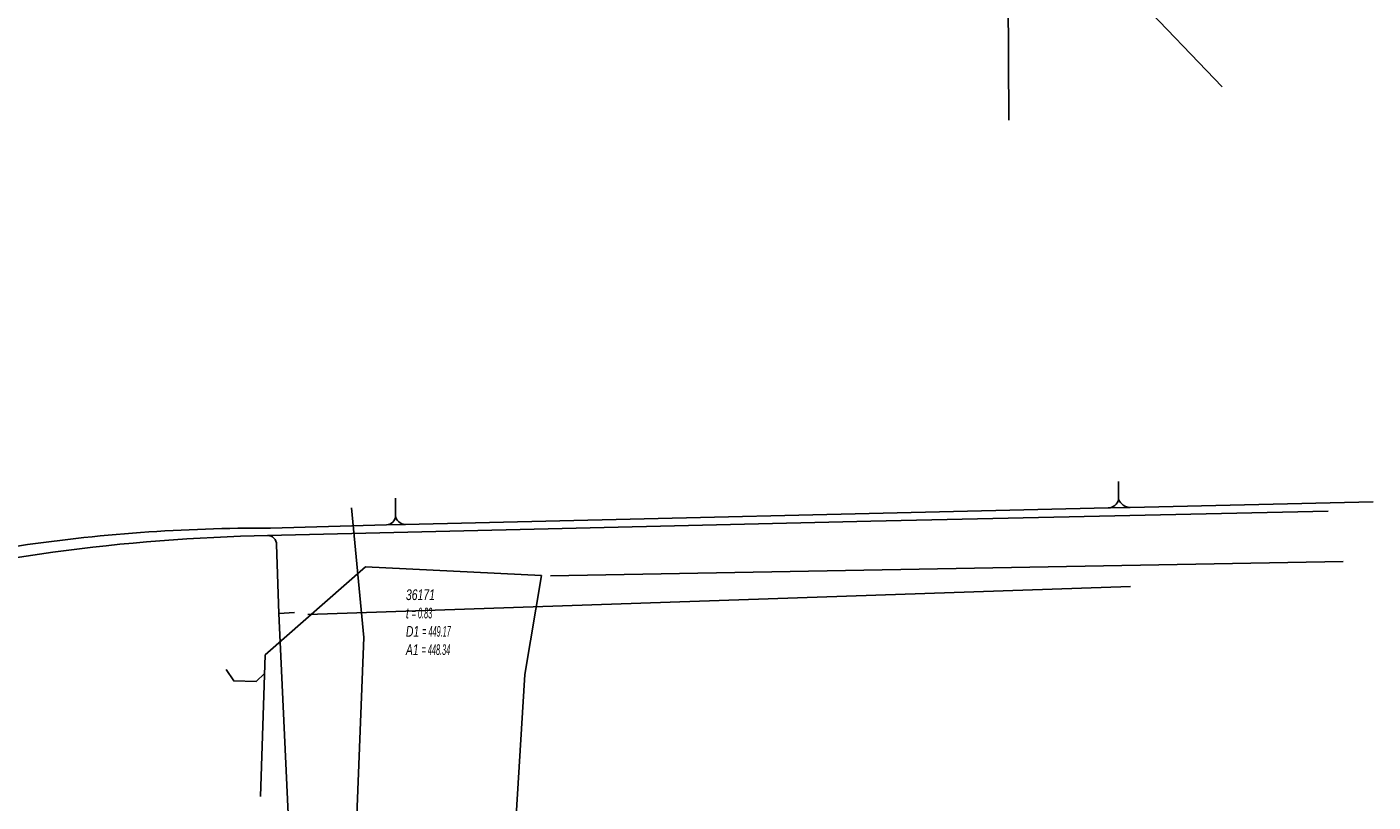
# Model space of a CAD drawing. Header units: metres. Extents: x 2695563 to 2696938, y 1260544 to 1262032.
# Tile 274 of 303: x 2696805 to 2696868, y 1261502 to 1261539. Entities that reach past the tile are written whole.
import ezdxf

# ---------------------------------------------------------------- set-up
doc = ezdxf.new("R2010")
doc.units = ezdxf.units.M
doc.linetypes.add('AUSGEZOGEN', pattern=[0])
for name, color, linetype in [('AW_LK_Haltung', 24, 'AUSGEZOGEN'), ('AW_LK_Normschacht Text', 24, 'AUSGEZOGEN'), ('EW_LK_Trasseabs', 1, 'AUSGEZOGEN'), ('FM_LK_SW_TRASSEKANTE', 94, 'AUSGEZOGEN')]:
    doc.layers.add(name, color=color, linetype=linetype)
doc.styles.add('ARIAL', font='arial.ttf')

# ---------------------------------------------------------------- blocks, each defined once
blk = doc.blocks.new('COMPLEXOBJECT_2023')
at = {"layer": 'EW_LK_Trasseabs', "color": 1, "linetype": 'AUSGEZOGEN', "transparency": 33554687}
blk.add_line((6815.113, 11515.524), (6820.577, 11515.675), dxfattribs=at)
for centre, radius, start, end in [((6814.687, 11436.781), 78.744, 89.69018, 98.60381), ((6811.801, 11448.818), 66.419, 97.69542, 105.15588)]:
    blk.add_arc(centre, radius, start, end, dxfattribs=at)
blk = doc.blocks.new('COMPLEXOBJECT_2063')
at = {"layer": 'EW_LK_Trasseabs', "color": 1, "linetype": 'AUSGEZOGEN', "transparency": 33554687}
blk.add_lwpolyline([(6814.976, 11515.177), (6843.395, 11515.849), (6864.941, 11516.324)], dxfattribs=at)
blk.add_arc((6816.568, 11429.416), 85.775, 91.06331, 104.6265, dxfattribs=at)
blk = doc.blocks.new('COMPLEXOBJECT_2064')
at = {"layer": 'EW_LK_Trasseabs', "color": 1, "linetype": 'AUSGEZOGEN', "transparency": 33554687}
blk.add_lwpolyline([(6816.042, 11500.063), (6815.505, 11511.507), (6815.399, 11514.755)], dxfattribs=at)
blk.add_arc((6814.986, 11514.764), 0.413, 358.80172, 91.33389, dxfattribs=at)

msp = doc.modelspace()

# ---------------------------------------------------------------- linework, layer by layer
at = {"layer": 'AW_LK_Haltung', "color": 24, "linetype": 'AUSGEZOGEN', "transparency": 33554687}
for p, q in [((2696829.272, 1261513.095), (2696866.606, 1261513.769)), ((2696815.617, 1261502.693), (2696815.824, 1261509.365))]:
    msp.add_line(p, q, dxfattribs=at)
for points in [[(2696815.824, 1261509.365), (2696820.56, 1261513.52), (2696828.85, 1261513.11)], [(2696826.71, 1261486.47), (2696826.845, 1261488.66), (2696827.53, 1261499.75), (2696828.067, 1261508.442), (2696828.85, 1261513.11)], [(2696814.002, 1261508.681), (2696814.35, 1261508.142), (2696815.412, 1261508.114), (2696815.797, 1261508.489)]]:
    msp.add_lwpolyline(points, dxfattribs=at)
at = {"layer": 'EW_LK_Trasseabs', "color": 1, "linetype": 'AUSGEZOGEN', "transparency": 33554687}
for p, q in [((2696856.035, 1261516.683), (2696856.03, 1261517.527)), ((2696821.977, 1261515.921), (2696821.977, 1261516.743)), ((2696856.578, 1261516.312), (2696868.02, 1261516.573)), ((2696822.434, 1261515.513), (2696855.544, 1261516.284)), ((2696855.544, 1261516.284), (2696856.578, 1261516.312)), ((2696821.547, 1261515.485), (2696822.434, 1261515.513)), ((2696817.849, 1261511.271), (2696856.592, 1261512.59)), ((2696816.475, 1261511.317), (2696817.215, 1261511.355))]:
    msp.add_line(p, q, dxfattribs=at)
for centre, radius, start, end in [((2696855.506, 1261516.832), 0.549, 273.94995, 344.24655), ((2696856.609, 1261516.94), 0.629, 204.14296, 267.17204), ((2696821.513, 1261515.948), 0.464, 274.14013, 356.65379), ((2696822.428, 1261515.966), 0.453, 185.67146, 270.81292)]:
    msp.add_arc(centre, radius, start, end, dxfattribs=at)
at = {"layer": 'FM_LK_SW_TRASSEKANTE', "color": 94, "linetype": 'AUSGEZOGEN', "transparency": 33554687}
for p, q in [((2696850.771, 1261546.69), (2696860.905, 1261536.121)), ((2696850.802, 1261546.031), (2696850.861, 1261534.55))]:
    msp.add_line(p, q, dxfattribs=at)
msp.add_lwpolyline([(2696819.9, 1261516.29), (2696820.485, 1261510.189), (2696820.079, 1261499.81), (2696819.291, 1261479.682)], dxfattribs=at)

# ---------------------------------------------------------------- block references
at = {"layer": 'EW_LK_Trasseabs', "color": 1, "linetype": 'AUSGEZOGEN', "lineweight": -3, "transparency": 33554687}
for name in ['COMPLEXOBJECT_2063', 'COMPLEXOBJECT_2023', 'COMPLEXOBJECT_2064']:
    msp.add_blockref(name, (2690000.97, 1249999.81), dxfattribs=at)

# ---------------------------------------------------------------- texts
at = {"layer": 'AW_LK_Normschacht Text', "color": 24, "transparency": 33554687, "insert": (2696822.461, 1261512.454), "char_height": 0.50641, "width": 2.84189, "attachment_point": 1, "line_spacing_factor": 1.024096, "style": 'ARIAL'}
msp.add_mtext('\\A1;{\\fArial|i1|b0;\\H0.506413;\\W0.697091;\\C24;36171}\\P{\\fArial|i1|b0;\\H0.505000;\\W0.697091;\\C24;t \\W0.487964;= 0.83}\\P{\\fArial|i1|b0;\\H0.505000;\\W0.697091;\\C24;D1 \\W0.487964;= 449.17}\\P{\\fArial|i1|b0;\\H0.505000;\\W0.697091;\\C24;A1 \\W0.487964;= 448.34}\\P', dxfattribs=at)

doc.saveas('drawing.dxf')
